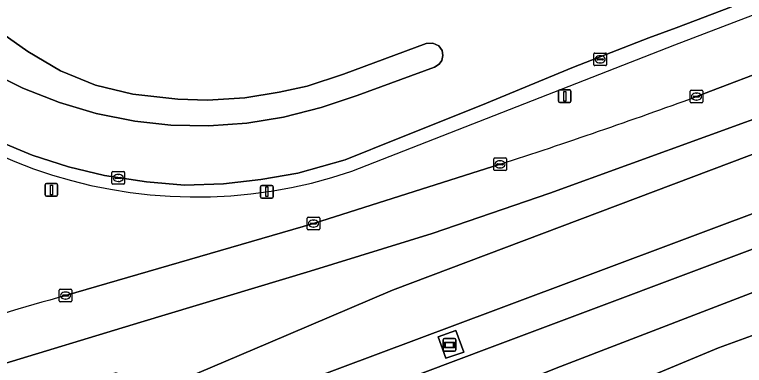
# Model space of a CAD drawing. Extents: x 156412 to 157779, y 382335 to 383768.
# Drawn here: x 157595.3 to 157653.1, y 383039.6 to 383067.3 of the extents above; entities that cross this region are included whole.
import ezdxf

# ---------------------------------------------------------------- set-up
doc = ezdxf.new("R2010")
doc.units = 0
for name, color, linetype in [('IMGEO_Berm_groen', 7, 'Continuous'), ('IMGEO_Hek', 7, 'Continuous'), ('IMGEO_Kolk', 7, 'Continuous'), ('IMGEO_Lichtmast', 7, 'Continuous'), ('IMGEO_OVBaan_gesloten', 7, 'Continuous'), ('IMGEO_Reclamebord', 7, 'Continuous'), ('IMGEO_Rijbaan_lokaal_gesloten', 7, 'Continuous'), ('IMGEO_Rijbaan_regionaal_gesloten', 7, 'Continuous'), ('IMGEO_Terreindeel_open', 7, 'Continuous')]:
    doc.layers.add(name, color=color, linetype=linetype)

msp = doc.modelspace()

# ---------------------------------------------------------------- linework, layer by layer
at = {"layer": 'IMGEO_Berm_groen'}
for points in [[(157652.041, 383067.949), (157647.646, 383066.301), (157645.488, 383065.491), (157639.534, 383063.182), (157632.173, 383060.154), (157625.63, 383057.533), (157621.448, 383055.852), (157617.707, 383054.804), (157614.757, 383054.28), (157611.81, 383053.958), (157608.734, 383053.852), (157605.721, 383054.112), (157602.386, 383054.608), (157599.529, 383055.29), (157596.657, 383056.214), (157593.918, 383057.354), (157591.313, 383058.745), (157588.603, 383060.435), (157585.784, 383062.488), (157583.709, 383064.437), (157581.697, 383066.566), (157579.827, 383068.957)], [(157649.256, 383060.856), (157656.211, 383063.504), (157656.326, 383063.548), (157657.79, 383064.106), (157656.939, 383066.487), (157656.605, 383067.409)], [(157593.255, 383062.828), (157595.933, 383061.526), (157598.815, 383060.386), (157601.715, 383059.52), (157604.782, 383058.897), (157607.642, 383058.584), (157610.65, 383058.542), (157613.661, 383058.739), (157616.567, 383059.23), (157619.54, 383059.982), (157622.384, 383060.942), (157628.513, 383063.174), (157628.889, 383063.407), (157629.091, 383063.721), (157629.164, 383064.096), (157629.118, 383064.495), (157628.859, 383064.866), (157628.393, 383065.091), (157627.844, 383065.054), (157621.32, 383062.635), (157618.437, 383061.678), (157616.224, 383061.194), (157613.491, 383060.749), (157610.536, 383060.565), (157608.181, 383060.643), (157604.642, 383061.038), (157601.686, 383061.763), (157598.912, 383062.897), (157596.312, 383064.416), (157593.854, 383066.13)], [(157599.307, 383045.11), (157618.933, 383050.805), (157633.706, 383055.496)], [(157603.128, 383029.782), (157619.132, 383035.797), (157633.087, 383041.042), (157656.65, 383049.879), (157657.141, 383050.062), (157656.98, 383050.496), (157656.347, 383052.138), (157656.196, 383052.53), (157633.363, 383043.97), (157605.41, 383033.527), (157602.072, 383032.28), (157575, 383022.472), (157561.985, 383017.36), (157559.602, 383016.417), (157556.51, 383015.036)]]:
    msp.add_lwpolyline(points, dxfattribs=at)
msp.add_lwpolyline([(157628.809, 383041.85), (157630.207, 383042.35), (157630.838, 383040.63), (157629.405, 383040.144)], close=True, dxfattribs=at)
for centre, radius, start, end in [((157495.088, 383482.878), 449.3, 287.97, 290.06759), ((157658.298, 382832.798), 220.355, 105.52805, 108.25002)]:
    msp.add_arc(centre, radius, start, end, dxfattribs=at)
at = {"layer": 'IMGEO_Hek'}
msp.add_lwpolyline([(157621.966, 383054.945), (157647.551, 383064.96), (157656.043, 383068.188)], dxfattribs=at)
msp.add_arc((157609.655, 383091.182), 38.272, 211.86866, 288.76474, dxfattribs=at)
at = {"layer": 'IMGEO_Kolk'}
for p, q in [((157641.207, 383064.301), (157642.059, 383064.301)), ((157641.132, 383063.375), (157641.132, 383064.227)), ((157641.391, 383063.795), (157641.391, 383063.807)), ((157641.829, 383063.758), (157641.431, 383063.758)), ((157641.434, 383063.844), (157641.832, 383063.844)), ((157641.62, 383064.081), (157641.645, 383064.081)), ((157641.875, 383063.807), (157641.875, 383063.795)), ((157642.133, 383064.227), (157642.133, 383063.375)), ((157642.059, 383063.301), (157641.207, 383063.301)), ((157641.643, 383063.521), (157641.618, 383063.521)), ((157648.755, 383060.43), (157648.755, 383061.282)), ((157648.83, 383061.356), (157649.682, 383061.356)), ((157649.014, 383060.85), (157649.014, 383060.862)), ((157649.057, 383060.899), (157649.455, 383060.899)), ((157649.243, 383061.136), (157649.268, 383061.136)), ((157649.498, 383060.862), (157649.498, 383060.85)), ((157649.756, 383061.282), (157649.756, 383060.43)), ((157649.682, 383060.356), (157648.83, 383060.356)), ((157649.452, 383060.813), (157649.054, 383060.813)), ((157649.266, 383060.576), (157649.241, 383060.576)), ((157633.205, 383055.07), (157633.205, 383055.922)), ((157633.28, 383055.996), (157634.132, 383055.996)), ((157633.693, 383055.776), (157633.718, 383055.776)), ((157634.206, 383055.922), (157634.206, 383055.07)), ((157633.464, 383055.49), (157633.464, 383055.502)), ((157633.902, 383055.453), (157633.504, 383055.453)), ((157633.507, 383055.539), (157633.905, 383055.539)), ((157633.716, 383055.216), (157633.691, 383055.216)), ((157633.948, 383055.502), (157633.948, 383055.49)), ((157602.979, 383053.991), (157602.979, 383054.843)), ((157603.054, 383054.917), (157603.906, 383054.917)), ((157603.467, 383054.697), (157603.492, 383054.697)), ((157603.98, 383054.843), (157603.98, 383053.991)), ((157634.132, 383054.996), (157633.28, 383054.996)), ((157603.906, 383053.917), (157603.054, 383053.917)), ((157603.238, 383054.411), (157603.238, 383054.423)), ((157603.676, 383054.374), (157603.278, 383054.374)), ((157603.281, 383054.46), (157603.679, 383054.46)), ((157603.49, 383054.137), (157603.465, 383054.137)), ((157603.722, 383054.423), (157603.722, 383054.411)), ((157618.432, 383050.379), (157618.432, 383051.231)), ((157618.507, 383051.305), (157619.359, 383051.305)), ((157618.92, 383051.085), (157618.945, 383051.085)), ((157619.433, 383051.231), (157619.433, 383050.379)), ((157618.691, 383050.799), (157618.691, 383050.811)), ((157619.129, 383050.762), (157618.731, 383050.762)), ((157618.734, 383050.848), (157619.132, 383050.848)), ((157618.943, 383050.525), (157618.918, 383050.525)), ((157619.175, 383050.811), (157619.175, 383050.799)), ((157619.359, 383050.305), (157618.507, 383050.305)), ((157598.806, 383044.684), (157598.806, 383045.536)), ((157598.881, 383045.61), (157599.733, 383045.61)), ((157599.294, 383045.39), (157599.319, 383045.39)), ((157599.807, 383045.536), (157599.807, 383044.684)), ((157599.065, 383045.104), (157599.065, 383045.116)), ((157599.503, 383045.067), (157599.105, 383045.067)), ((157599.108, 383045.153), (157599.506, 383045.153)), ((157599.317, 383044.83), (157599.292, 383044.83)), ((157599.549, 383045.116), (157599.549, 383045.104)), ((157599.733, 383044.61), (157598.881, 383044.61))]:
    msp.add_line(p, q, dxfattribs=at)
for points in [[(157641.207, 383064.301), (157642.059, 383064.301)], [(157641.132, 383063.375), (157641.132, 383064.227)], [(157642.133, 383064.227), (157642.133, 383063.375)], [(157642.059, 383063.301), (157641.207, 383063.301)], [(157648.755, 383060.43), (157648.755, 383061.282)], [(157648.83, 383061.356), (157649.682, 383061.356)], [(157649.756, 383061.282), (157649.756, 383060.43)], [(157649.682, 383060.356), (157648.83, 383060.356)], [(157633.205, 383055.07), (157633.205, 383055.922)], [(157633.28, 383055.996), (157634.132, 383055.996)], [(157634.206, 383055.922), (157634.206, 383055.07)], [(157602.979, 383053.991), (157602.979, 383054.843)], [(157603.054, 383054.917), (157603.906, 383054.917)], [(157603.98, 383054.843), (157603.98, 383053.991)], [(157634.132, 383054.996), (157633.28, 383054.996)], [(157603.906, 383053.917), (157603.054, 383053.917)], [(157618.432, 383050.379), (157618.432, 383051.231)], [(157618.507, 383051.305), (157619.359, 383051.305)], [(157619.433, 383051.231), (157619.433, 383050.379)], [(157619.359, 383050.305), (157618.507, 383050.305)], [(157598.806, 383044.684), (157598.806, 383045.536)], [(157598.881, 383045.61), (157599.733, 383045.61)], [(157599.807, 383045.536), (157599.807, 383044.684)], [(157599.733, 383044.61), (157598.881, 383044.61)]]:
    msp.add_lwpolyline(points, dxfattribs=at)
for centre, radius, start, end in [((157641.209, 383064.225), 0.0765, 91.55205, 178.44795), ((157641.209, 383064.225), 0.0765, 91.55205, 178.44795), ((157642.057, 383064.225), 0.0765, 1.55205, 88.44795), ((157642.057, 383064.225), 0.0765, 1.55205, 88.44795), ((157641.431, 383063.804), 0.0403, 85.87752, 175.75265), ((157641.428, 383063.794), 0.0366, 178.93798, 274.71019), ((157641.832, 383063.801), 0.043, 264.86636, 352.45326), ((157641.836, 383063.806), 0.0386, 1.73085, 96.63898), ((157641.209, 383063.377), 0.0765, 181.55205, 268.44795), ((157641.209, 383063.377), 0.0765, 181.55205, 268.44795), ((157642.057, 383063.377), 0.0765, 271.55205, 358.44795), ((157642.057, 383063.377), 0.0765, 271.55205, 358.44795), ((157648.832, 383061.28), 0.0765, 91.55205, 178.44795), ((157648.832, 383061.28), 0.0765, 91.55205, 178.44795), ((157649.054, 383060.859), 0.0403, 85.87752, 175.75265), ((157649.051, 383060.849), 0.0366, 178.93798, 274.71019), ((157649.455, 383060.856), 0.043, 264.86636, 352.45326), ((157649.459, 383060.861), 0.0386, 1.73085, 96.63898), ((157649.68, 383061.28), 0.0765, 1.55205, 88.44795), ((157649.68, 383061.28), 0.0765, 1.55205, 88.44795), ((157648.832, 383060.432), 0.0765, 181.55205, 268.44795), ((157648.832, 383060.432), 0.0765, 181.55205, 268.44795), ((157649.68, 383060.432), 0.0765, 271.55205, 358.44795), ((157649.68, 383060.432), 0.0765, 271.55205, 358.44795), ((157633.282, 383055.92), 0.0765, 91.55205, 178.44795), ((157633.282, 383055.92), 0.0765, 91.55205, 178.44795), ((157634.13, 383055.92), 0.0765, 1.55205, 88.44795), ((157634.13, 383055.92), 0.0765, 1.55205, 88.44795), ((157633.282, 383055.072), 0.0765, 181.55205, 268.44795), ((157633.282, 383055.072), 0.0765, 181.55205, 268.44795), ((157633.504, 383055.499), 0.0403, 85.87752, 175.75265), ((157633.501, 383055.489), 0.0366, 178.93798, 274.71019), ((157633.905, 383055.496), 0.043, 264.86636, 352.45326), ((157633.909, 383055.501), 0.0386, 1.73085, 96.63898), ((157634.13, 383055.072), 0.0765, 271.55205, 358.44795), ((157634.13, 383055.072), 0.0765, 271.55205, 358.44795), ((157603.056, 383054.841), 0.0765, 91.55205, 178.44795), ((157603.056, 383054.841), 0.0765, 91.55205, 178.44795), ((157603.904, 383054.841), 0.0765, 1.55205, 88.44795), ((157603.904, 383054.841), 0.0765, 1.55205, 88.44795), ((157603.056, 383053.993), 0.0765, 181.55205, 268.44795), ((157603.056, 383053.993), 0.0765, 181.55205, 268.44795), ((157603.278, 383054.42), 0.0403, 85.87752, 175.75265), ((157603.275, 383054.41), 0.0366, 178.93798, 274.71019), ((157603.679, 383054.417), 0.043, 264.86636, 352.45326), ((157603.683, 383054.422), 0.0386, 1.73085, 96.63898), ((157603.904, 383053.993), 0.0765, 271.55205, 358.44795), ((157603.904, 383053.993), 0.0765, 271.55205, 358.44795), ((157618.509, 383051.229), 0.0765, 91.55205, 178.44795), ((157618.509, 383051.229), 0.0765, 91.55205, 178.44795), ((157619.357, 383051.229), 0.0765, 1.55205, 88.44795), ((157619.357, 383051.229), 0.0765, 1.55205, 88.44795), ((157618.731, 383050.808), 0.0403, 85.87752, 175.75265), ((157618.728, 383050.798), 0.0366, 178.93798, 274.71019), ((157619.132, 383050.805), 0.043, 264.86636, 352.45326), ((157619.136, 383050.81), 0.0386, 1.73085, 96.63898), ((157618.509, 383050.381), 0.0765, 181.55205, 268.44795), ((157618.509, 383050.381), 0.0765, 181.55205, 268.44795), ((157619.357, 383050.381), 0.0765, 271.55205, 358.44795), ((157619.357, 383050.381), 0.0765, 271.55205, 358.44795), ((157598.883, 383045.534), 0.0765, 91.55205, 178.44795), ((157598.883, 383045.534), 0.0765, 91.55205, 178.44795), ((157599.731, 383045.534), 0.0765, 1.55205, 88.44795), ((157599.731, 383045.534), 0.0765, 1.55205, 88.44795), ((157598.883, 383044.686), 0.0765, 181.55205, 268.44795), ((157598.883, 383044.686), 0.0765, 181.55205, 268.44795), ((157599.105, 383045.113), 0.0403, 85.87752, 175.75265), ((157599.102, 383045.103), 0.0366, 178.93798, 274.71019), ((157599.506, 383045.11), 0.043, 264.86636, 352.45326), ((157599.51, 383045.115), 0.0386, 1.73085, 96.63898), ((157599.731, 383044.686), 0.0765, 271.55205, 358.44795), ((157599.731, 383044.686), 0.0765, 271.55205, 358.44795)]:
    msp.add_arc(centre, radius, start, end, dxfattribs=at)
for centre, major_axis, ratio, start_param, end_param in [((157641.619, 383063.801), (-0.387, 0.002), 0.722429, 4.712389, 7.853982), ((157641.644, 383063.801), (-0.39, 0.002), 0.717154, 1.570796, 4.712389), ((157649.242, 383060.856), (-0.387, 0.002), 0.722429, 4.712389, 7.853982), ((157649.267, 383060.856), (-0.39, 0.002), 0.717154, 1.570796, 4.712389), ((157633.692, 383055.496), (-0.387, 0.002), 0.722429, 4.712389, 7.853982), ((157633.717, 383055.496), (-0.39, 0.002), 0.717154, 1.570796, 4.712389), ((157603.466, 383054.417), (-0.387, 0.002), 0.722429, 4.712389, 7.853982), ((157603.491, 383054.417), (-0.39, 0.002), 0.717154, 1.570796, 4.712389), ((157618.919, 383050.805), (-0.387, 0.002), 0.722429, 4.712389, 7.853982), ((157618.944, 383050.805), (-0.39, 0.002), 0.717154, 1.570796, 4.712389), ((157599.293, 383045.11), (-0.387, 0.002), 0.722429, 4.712389, 7.853982), ((157599.318, 383045.11), (-0.39, 0.002), 0.717154, 1.570796, 4.712389)]:
    msp.add_ellipse(centre, major_axis=major_axis, ratio=ratio, start_param=start_param, end_param=end_param, dxfattribs=at)
at = {"layer": 'IMGEO_Lichtmast'}
for p, q in [((157638.332, 383060.479), (157638.332, 383061.279)), ((157638.332, 383061.279), (157638.332, 383060.479)), ((157638.432, 383061.379), (157639.222, 383061.379)), ((157639.222, 383061.379), (157638.432, 383061.379)), ((157639.322, 383061.279), (157639.322, 383060.479)), ((157639.322, 383060.479), (157639.322, 383061.279)), ((157639.222, 383060.379), (157638.432, 383060.379)), ((157638.432, 383060.379), (157639.222, 383060.379)), ((157597.787, 383053.966), (157598.577, 383053.966)), ((157598.577, 383053.966), (157597.787, 383053.966)), ((157597.687, 383053.066), (157597.687, 383053.866)), ((157597.687, 383053.866), (157597.687, 383053.066)), ((157598.677, 383053.866), (157598.677, 383053.066)), ((157598.677, 383053.066), (157598.677, 383053.866)), ((157614.745, 383052.924), (157614.745, 383053.724)), ((157614.745, 383053.724), (157614.745, 383052.924)), ((157614.845, 383053.824), (157615.635, 383053.824)), ((157615.635, 383053.824), (157614.845, 383053.824)), ((157615.735, 383053.724), (157615.735, 383052.924)), ((157615.735, 383052.924), (157615.735, 383053.724)), ((157598.577, 383052.966), (157597.787, 383052.966)), ((157597.787, 383052.966), (157598.577, 383052.966)), ((157615.635, 383052.824), (157614.845, 383052.824)), ((157614.845, 383052.824), (157615.635, 383052.824))]:
    msp.add_line(p, q, dxfattribs=at)
for points in [[(157638.752, 383061.254), (157638.902, 383061.254), (157638.902, 383060.504), (157638.752, 383060.504), (157638.752, 383061.254)], [(157598.107, 383053.841), (157598.257, 383053.841), (157598.257, 383053.091), (157598.107, 383053.091), (157598.107, 383053.841)], [(157615.165, 383053.699), (157615.315, 383053.699), (157615.315, 383052.949), (157615.165, 383052.949), (157615.165, 383053.699)]]:
    msp.add_lwpolyline(points, dxfattribs=at)
for centre, start, end in [((157638.432, 383061.279), 90, 180), ((157638.432, 383061.279), 90, 180), ((157639.222, 383061.279), 0, 90), ((157639.222, 383061.279), 360, 90), ((157638.432, 383060.479), 180, 270), ((157638.432, 383060.479), 180, 270), ((157639.222, 383060.479), 270, 0), ((157639.222, 383060.479), 270, 0), ((157597.787, 383053.866), 90, 180), ((157597.787, 383053.866), 90, 180), ((157598.577, 383053.866), 0, 90), ((157598.577, 383053.866), 360, 90), ((157614.845, 383053.724), 90, 180), ((157614.845, 383053.724), 90, 180), ((157615.635, 383053.724), 0, 90), ((157615.635, 383053.724), 360, 90), ((157597.787, 383053.066), 180, 270), ((157597.787, 383053.066), 180, 270), ((157598.577, 383053.066), 270, 0), ((157598.577, 383053.066), 270, 0), ((157614.845, 383052.924), 180, 270), ((157614.845, 383052.924), 180, 270), ((157615.635, 383052.924), 270, 0), ((157615.635, 383052.924), 270, 0)]:
    msp.add_arc(centre, 0.1, start, end, dxfattribs=at)
at = {"layer": 'IMGEO_OVBaan_gesloten'}
for points in [[(157692.394, 383063.312), (157691.357, 383062.922), (157680.128, 383058.698), (157679.055, 383058.295), (157678.58, 383058.116), (157676.102, 383057.184), (157675.755, 383057.053), (157674.141, 383056.446), (157665.102, 383053.046), (157663.918, 383052.601), (157662.989, 383052.251), (157658.57, 383050.597), (157657.141, 383050.062), (157656.65, 383049.879), (157633.087, 383041.042), (157619.132, 383035.797), (157620.487, 383032.784)], [(157621.098, 383032.485), (157638.147, 383039.37), (157656.73, 383046.505), (157692.367, 383059.891), (157692.323, 383060.947), (157692.394, 383063.312)]]:
    msp.add_lwpolyline(points, dxfattribs=at)
at = {"layer": 'IMGEO_Reclamebord'}
for p, q in [((157629.205, 383040.801), (157629.205, 383041.601)), ((157629.205, 383041.601), (157629.205, 383040.801)), ((157629.305, 383041.701), (157630.095, 383041.701)), ((157630.095, 383041.701), (157629.305, 383041.701)), ((157630.195, 383041.601), (157630.195, 383040.801)), ((157630.195, 383040.801), (157630.195, 383041.601)), ((157630.095, 383040.701), (157629.305, 383040.701)), ((157629.305, 383040.701), (157630.095, 383040.701))]:
    msp.add_line(p, q, dxfattribs=at)
for points in [[(157629.306, 383041.433), (157630.094, 383041.433), (157630.094, 383040.969), (157629.306, 383040.969), (157629.306, 383041.433)], [(157629.371, 383041.368), (157629.371, 383041.034), (157630.029, 383041.034), (157630.029, 383041.368), (157629.371, 383041.368)]]:
    msp.add_lwpolyline(points, dxfattribs=at)
for centre, start, end in [((157629.305, 383041.601), 90, 180), ((157629.305, 383041.601), 90, 180), ((157630.095, 383041.601), 0, 90), ((157630.095, 383041.601), 360, 90), ((157629.305, 383040.801), 180, 270), ((157629.305, 383040.801), 180, 270), ((157630.095, 383040.801), 270, 0), ((157630.095, 383040.801), 270, 0)]:
    msp.add_arc(centre, 0.1, start, end, dxfattribs=at)
at = {"layer": 'IMGEO_Rijbaan_lokaal_gesloten'}
for points in [[(157579.827, 383068.957), (157581.697, 383066.566), (157583.709, 383064.437), (157585.784, 383062.488), (157588.603, 383060.435), (157591.313, 383058.745), (157593.918, 383057.354), (157596.657, 383056.214), (157599.529, 383055.29), (157602.386, 383054.608), (157605.721, 383054.112), (157608.734, 383053.852), (157611.81, 383053.958), (157614.757, 383054.28), (157617.707, 383054.804), (157621.448, 383055.852), (157625.63, 383057.533), (157632.173, 383060.154), (157639.534, 383063.182), (157645.488, 383065.491), (157647.646, 383066.301), (157652.041, 383067.949)], [(157593.854, 383066.13), (157596.312, 383064.416), (157598.912, 383062.897), (157601.686, 383061.763), (157604.642, 383061.038), (157608.181, 383060.643), (157610.536, 383060.565), (157613.491, 383060.749), (157616.224, 383061.194), (157618.437, 383061.678), (157621.32, 383062.635), (157627.844, 383065.054), (157628.393, 383065.091), (157628.859, 383064.866), (157629.118, 383064.495), (157629.164, 383064.096), (157629.091, 383063.721), (157628.889, 383063.407), (157628.513, 383063.174), (157622.384, 383060.942), (157619.54, 383059.982), (157616.567, 383059.23), (157613.661, 383058.739), (157610.65, 383058.542), (157607.642, 383058.584), (157604.782, 383058.897), (157601.715, 383059.52), (157598.815, 383060.386), (157595.933, 383061.526), (157593.255, 383062.828)]]:
    msp.add_lwpolyline(points, dxfattribs=at)
at = {"layer": 'IMGEO_Rijbaan_regionaal_gesloten'}
for points in [[(157618.681, 383047.039), (157628.338, 383050.02), (157637.659, 383053.214), (157656.409, 383060.013), (157656.211, 383063.504), (157649.256, 383060.856)], [(157594.434, 383036.302), (157598.433, 383037.552), (157603.347, 383039.02), (157604.235, 383036.607), (157615.349, 383041.335), (157625.197, 383045.525), (157650.455, 383055.045), (157656.473, 383057.313), (157656.409, 383060.013), (157637.659, 383053.214), (157628.338, 383050.02), (157618.681, 383047.039), (157605.276, 383042.997), (157593.606, 383039.479)], [(157692.51, 383056.437), (157692.367, 383059.891), (157656.73, 383046.505), (157638.147, 383039.37), (157621.098, 383032.485)], [(157487.297, 382965.984), (157475.326, 382957.632), (157466.576, 382950.401), (157465.895, 382949.84), (157467.831, 382947.289), (157481.497, 382957.924), (157486.232, 382961.464), (157496.205, 382967.961), (157512.834, 382977.537), (157531.64, 382986.387), (157573.149, 383006.118), (157591.111, 383014.656), (157608.988, 383022.848), (157624.255, 383029.843), (157650.994, 383040.969), (157656.81, 383043.081), (157692.51, 383056.437)], [(157692.657, 383052.911), (157692.51, 383056.437), (157656.81, 383043.081), (157650.994, 383040.969), (157624.255, 383029.843), (157608.988, 383022.848), (157591.111, 383014.656), (157573.149, 383006.118), (157531.64, 382986.387), (157512.834, 382977.537), (157496.205, 382967.961), (157486.232, 382961.464), (157481.497, 382957.924), (157467.831, 382947.289), (157469.77, 382944.733), (157471.73, 382946.367)], [(157633.706, 383055.496), (157618.933, 383050.805), (157599.307, 383045.11)], [(157532.567, 383016.843), (157520.845, 383010.832), (157504.357, 383002.424), (157494.022, 382996.296), (157480.983, 382987.59), (157471.536, 382980.654), (157458.812, 382970.684), (157461.26, 382967.686), (157477.206, 382980.384), (157489.688, 382989.129), (157503.424, 382997.774), (157516.262, 383005.156), (157522.963, 383008.7), (157532.653, 383013.388), (157542.059, 383017.937), (157563.619, 383028.19), (157583.282, 383036.15), (157593.606, 383039.479), (157605.276, 383042.997), (157618.681, 383047.039)]]:
    msp.add_lwpolyline(points, dxfattribs=at)
msp.add_lwpolyline([(157656.196, 383052.53), (157656.473, 383057.313), (157650.455, 383055.045), (157625.197, 383045.525), (157615.349, 383041.335), (157604.235, 383036.607), (157605.41, 383033.527), (157633.363, 383043.97)], close=True, dxfattribs=at)
for centre, radius, start, end in [((157495.088, 383482.878), 449.3, 287.97, 290.06759), ((157658.298, 382832.798), 220.355, 105.52805, 108.25002)]:
    msp.add_arc(centre, radius, start, end, dxfattribs=at)
at = {"layer": 'IMGEO_Terreindeel_open'}
msp.add_lwpolyline([(157629.405, 383040.144), (157630.838, 383040.63), (157630.207, 383042.35), (157628.809, 383041.85)], close=True, dxfattribs=at)

doc.saveas('drawing.dxf')
